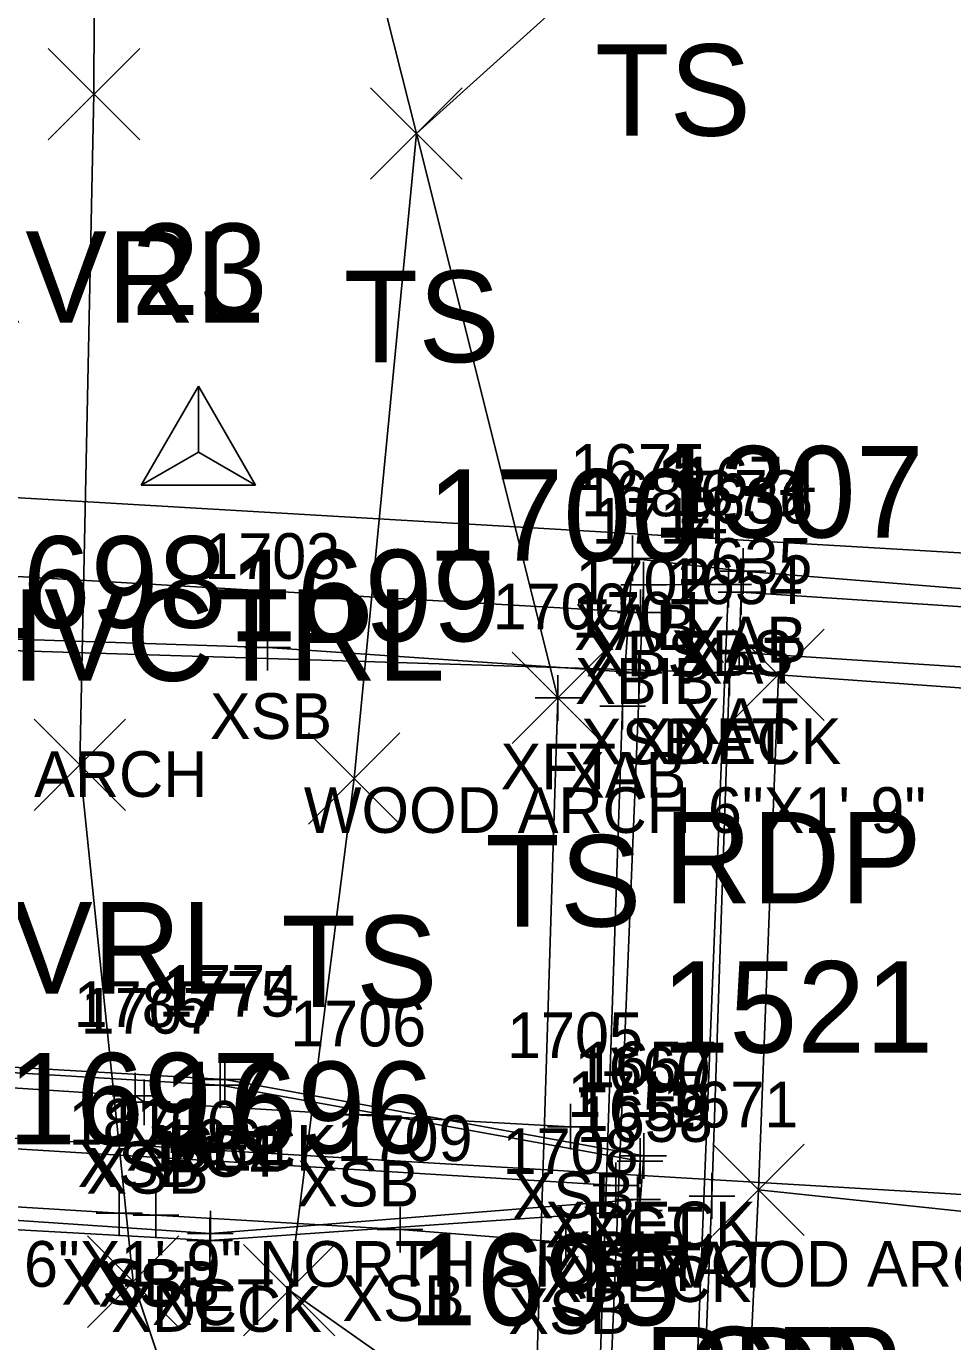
# Model space of a CAD drawing. Extents: x 1461855 to 1464118, y 556196 to 557441.
# Drawn here: x 1462316.88 to 1462337.15, y 556423.93 to 556452.7 of the extents above; entities that cross this region are included whole.
import ezdxf

# ---------------------------------------------------------------- set-up
doc = ezdxf.new("R2010")
doc.units = 0
for name, color, linetype in [('B_A', 7, 'Continuous'), ('B_C', 7, 'Continuous'), ('B_I', 7, 'Continuous'), ('B_TIC', 7, 'Continuous'), ('BB', 7, 'Continuous'), ('BDC', 7, 'Continuous'), ('BDEFAULT', 7, 'Continuous'), ('BELB', 7, 'Continuous'), ('BFT', 7, 'Continuous'), ('BSE', 7, 'Continuous'), ('BSUBM', 7, 'Continuous'), ('C_A', 7, 'Continuous'), ('C_I', 7, 'Continuous'), ('CPSM', 7, 'Continuous'), ('L_A', 7, 'Continuous'), ('L_I', 7, 'Continuous'), ('L_TIC', 7, 'Continuous'), ('LAWE', 7, 'Continuous'), ('LELB', 7, 'Continuous'), ('P_A', 7, 'Continuous'), ('P_I', 7, 'Continuous'), ('P_TIC', 7, 'Continuous'), ('PET', 7, 'Continuous'), ('PRC', 7, 'Continuous')]:
    doc.layers.add(name, color=color, linetype=linetype)

msp = doc.modelspace()

# ---------------------------------------------------------------- linework, layer by layer
at = {"layer": 'B_TIC'}
for p, q in [((1462330.146, 556441.062), (1462330.222, 556441.062)), ((1462332.564, 556440.786), (1462332.64, 556440.786)), ((1462330.385, 556440.485), (1462330.461, 556440.485)), ((1462332.245, 556440.493), (1462332.32, 556440.493)), ((1462332.519, 556440.327), (1462332.594, 556440.327)), ((1462332.519, 556440.327), (1462332.594, 556440.327)), ((1462330.317, 556439.882), (1462330.393, 556439.882)), ((1462322.161, 556439.115), (1462322.237, 556439.115)), ((1462332.474, 556439.006), (1462332.55, 556439.006)), ((1462330.284, 556438.56), (1462330.36, 556438.56)), ((1462332.264, 556438.564), (1462332.34, 556438.564)), ((1462332.264, 556438.564), (1462332.34, 556438.564)), ((1462328.514, 556438.012), (1462328.589, 556438.012)), ((1462329.926, 556437.83), (1462330.001, 556437.83)), ((1462329.926, 556437.83), (1462330.001, 556437.83)), ((1462321.123, 556429.542), (1462321.198, 556429.542)), ((1462321.223, 556429.671), (1462321.298, 556429.671)), ((1462319.266, 556429.313), (1462319.341, 556429.313)), ((1462319.459, 556429.171), (1462319.535, 556429.171)), ((1462324.069, 556428.892), (1462324.144, 556428.892)), ((1462328.785, 556428.634), (1462328.86, 556428.634)), ((1462330.311, 556427.885), (1462330.386, 556427.885)), ((1462330.391, 556427.996), (1462330.466, 556427.996)), ((1462330.391, 556427.996), (1462330.466, 556427.996)), ((1462329.782, 556427.349), (1462329.858, 556427.349)), ((1462330.257, 556427.044), (1462330.332, 556427.044)), ((1462330.257, 556427.044), (1462330.332, 556427.044)), ((1462331.883, 556427.118), (1462331.958, 556427.118)), ((1462318.913, 556426.742), (1462318.989, 556426.742)), ((1462319.716, 556426.698), (1462319.792, 556426.698)), ((1462330.296, 556426.802), (1462330.371, 556426.802)), ((1462320.91, 556426.297), (1462320.985, 556426.297)), ((1462325.06, 556426.385), (1462325.136, 556426.385)), ((1462320.896, 556426.149), (1462320.971, 556426.149)), ((1462328.688, 556426.103), (1462328.764, 556426.103))]:
    msp.add_line(p, q, dxfattribs=at)
for points in [[(1462330.143, 556440.562), (1462330.143, 556441.562)], [(1462332.561, 556440.286), (1462332.561, 556441.286)], [(1462329.643, 556441.062), (1462330.643, 556441.062)], [(1462330.382, 556439.985), (1462330.382, 556440.985)], [(1462332.241, 556439.993), (1462332.241, 556440.993)], [(1462332.061, 556440.786), (1462333.061, 556440.786)], [(1462332.515, 556439.827), (1462332.515, 556440.827)], [(1462332.515, 556439.827), (1462332.515, 556440.827)], [(1462329.882, 556440.485), (1462330.882, 556440.485)], [(1462330.314, 556439.382), (1462330.314, 556440.382)], [(1462331.741, 556440.493), (1462332.741, 556440.493)], [(1462332.015, 556440.327), (1462333.015, 556440.327)], [(1462332.015, 556440.327), (1462333.015, 556440.327)], [(1462329.814, 556439.882), (1462330.814, 556439.882)], [(1462322.158, 556438.615), (1462322.158, 556439.615)], [(1462332.471, 556438.506), (1462332.471, 556439.506)], [(1462321.658, 556439.115), (1462322.658, 556439.115)], [(1462330.281, 556438.06), (1462330.281, 556439.06)], [(1462331.971, 556439.006), (1462332.971, 556439.006)], [(1462332.261, 556438.064), (1462332.261, 556439.064)], [(1462332.261, 556438.064), (1462332.261, 556439.064)], [(1462328.51, 556437.512), (1462328.51, 556438.512)], [(1462329.781, 556438.56), (1462330.781, 556438.56)], [(1462331.761, 556438.564), (1462332.761, 556438.564)], [(1462331.761, 556438.564), (1462332.761, 556438.564)], [(1462329.923, 556437.33), (1462329.923, 556438.33)], [(1462329.923, 556437.33), (1462329.923, 556438.33)], [(1462328.01, 556438.012), (1462329.01, 556438.012)], [(1462329.423, 556437.83), (1462330.423, 556437.83)], [(1462329.423, 556437.83), (1462330.423, 556437.83)], [(1462321.119, 556429.042), (1462321.119, 556430.042)], [(1462321.219, 556429.171), (1462321.219, 556430.171)], [(1462319.262, 556428.813), (1462319.262, 556429.813)], [(1462319.456, 556428.671), (1462319.456, 556429.671)], [(1462320.619, 556429.542), (1462321.619, 556429.542)], [(1462320.719, 556429.671), (1462321.719, 556429.671)], [(1462318.762, 556429.313), (1462319.762, 556429.313)], [(1462318.956, 556429.171), (1462319.956, 556429.171)], [(1462324.065, 556428.392), (1462324.065, 556429.392)], [(1462323.565, 556428.892), (1462324.565, 556428.892)], [(1462328.781, 556428.134), (1462328.781, 556429.134)], [(1462328.281, 556428.634), (1462329.281, 556428.634)], [(1462330.307, 556427.385), (1462330.307, 556428.385)], [(1462330.387, 556427.496), (1462330.387, 556428.496)], [(1462330.387, 556427.496), (1462330.387, 556428.496)], [(1462329.779, 556426.849), (1462329.779, 556427.849)], [(1462329.807, 556427.885), (1462330.807, 556427.885)], [(1462329.887, 556427.996), (1462330.887, 556427.996)], [(1462329.887, 556427.996), (1462330.887, 556427.996)], [(1462330.253, 556426.544), (1462330.253, 556427.544)], [(1462330.253, 556426.544), (1462330.253, 556427.544)], [(1462331.879, 556426.618), (1462331.879, 556427.618)], [(1462318.91, 556426.242), (1462318.91, 556427.242)], [(1462319.713, 556426.198), (1462319.713, 556427.198)], [(1462329.279, 556427.349), (1462330.279, 556427.349)], [(1462330.292, 556426.302), (1462330.292, 556427.302)], [(1462325.057, 556425.885), (1462325.057, 556426.885)], [(1462329.753, 556427.044), (1462330.753, 556427.044)], [(1462329.753, 556427.044), (1462330.753, 556427.044)], [(1462331.379, 556427.118), (1462332.379, 556427.118)], [(1462318.41, 556426.742), (1462319.41, 556426.742)], [(1462319.213, 556426.698), (1462320.213, 556426.698)], [(1462320.892, 556425.649), (1462320.892, 556426.649)], [(1462320.906, 556425.797), (1462320.906, 556426.797)], [(1462328.685, 556425.603), (1462328.685, 556426.603)], [(1462329.792, 556426.802), (1462330.792, 556426.802)], [(1462320.406, 556426.297), (1462321.406, 556426.297)], [(1462324.557, 556426.385), (1462325.557, 556426.385)], [(1462320.392, 556426.149), (1462321.392, 556426.149)], [(1462328.185, 556426.103), (1462329.185, 556426.103)]]:
    msp.add_lwpolyline(points, dxfattribs=at)
at = {"layer": 'BB'}
for points in [[(1462330.314, 556439.882), (1462152.032, 556450.172)], [(1462330.281, 556438.56), (1462322.158, 556439.115), (1462315.056, 556439.347), (1462311.157, 556439.545), (1462298.612, 556440.288), (1462285.489, 556441.028), (1462275.964, 556441.553), (1462262.291, 556442.26), (1462250.561, 556442.934), (1462239.101, 556443.725), (1462221.451, 556445.028), (1462206.294, 556446.009), (1462196.428, 556446.584), (1462185.17, 556447.223), (1462170.563, 556447.948), (1462158.846, 556448.597), (1462153.063, 556449.174)], [(1462328.781, 556428.634), (1462324.065, 556428.892), (1462319.456, 556429.171), (1462319.262, 556429.313), (1462304.716, 556430.256), (1462292.982, 556430.953), (1462284.287, 556431.363), (1462273.947, 556431.84), (1462261.623, 556432.561), (1462248.124, 556433.552), (1462226.107, 556434.532), (1462213.355, 556435.513), (1462200.264, 556436.133), (1462186.601, 556437.408), (1462174.891, 556438.04), (1462163.053, 556438.684), (1462157.864, 556438.972), (1462151.418, 556439.478)], [(1462329.779, 556427.349), (1462151.293, 556438.257)], [(1462328.685, 556426.103), (1462325.057, 556426.385), (1462319.713, 556426.698), (1462318.91, 556426.742), (1462308.703, 556427.372), (1462297.87, 556428.062), (1462287.86, 556428.625), (1462279.228, 556429.453), (1462266.621, 556430.191), (1462257.639, 556430.745), (1462248.392, 556431.143), (1462238.993, 556431.689), (1462230.236, 556432.512), (1462221.1, 556433.4), (1462212.022, 556433.761), (1462203.22, 556433.862), (1462192.615, 556434.352), (1462181.798, 556435.051), (1462171.497, 556435.694), (1462163.387, 556436.205), (1462158.362, 556436.371), (1462151.163, 556436.853)]]:
    msp.add_lwpolyline(points, dxfattribs=at)
at = {"layer": 'BDC'}
for points in [[(1462330.253, 556427.044), (1462330.307, 556427.885), (1462321.119, 556429.542), (1462284.961, 556431.731), (1462249.264, 556433.812), (1462199.694, 556436.845), (1462158.901, 556439.284), (1462149.578, 556438.742), (1462149.473, 556437.83)], [(1462330.253, 556427.044), (1462320.906, 556426.297), (1462302.96, 556427.514), (1462266.959, 556429.497), (1462221.647, 556432.248), (1462185.847, 556434.519), (1462158.743, 556436.243), (1462149.473, 556437.83)]]:
    msp.add_lwpolyline(points, dxfattribs=at)
at = {"layer": 'BDEFAULT'}
for points in [[(1462340.791, 556440.982), (1462140.486, 556452.697)], [(1462339.926, 556427), (1462139.852, 556438.871)]]:
    msp.add_lwpolyline(points, dxfattribs=at)
at = {"layer": 'BELB'}
for points in [[(1462332.261, 556438.564), (1462306.157, 556439.369), (1462267.585, 556441.59), (1462231.402, 556443.714), (1462195.311, 556445.79), (1462174.59, 556446.765), (1462149.769, 556449.202)], [(1462330.387, 556427.996), (1462321.219, 556429.671), (1462285.084, 556431.77), (1462249.268, 556434.079), (1462199.778, 556436.979), (1462159.012, 556439.444), (1462149.101, 556439.166)], [(1462330.387, 556427.996), (1462330.292, 556426.802), (1462320.892, 556426.149), (1462302.888, 556427.151), (1462266.996, 556429.395), (1462221.723, 556432.192), (1462185.76, 556434.369), (1462158.715, 556435.82), (1462149.068, 556437.555)]]:
    msp.add_lwpolyline(points, dxfattribs=at)
at = {"layer": 'BFT'}
msp.add_lwpolyline([(1462337.92, 556412.531), (1462327.65, 556413.131), (1462327.984, 556421.294), (1462328.51, 556438.012)], dxfattribs=at)
at = {"layer": 'BSE'}
msp.add_lwpolyline([(1462331.215, 556414.888), (1462332.241, 556440.493), (1462330.382, 556440.485), (1462329.333, 556415.068)], dxfattribs=at)
at = {"layer": 'BSUBM'}
for points in [[(1462348.344, 556437.43), (1462348.345, 556439.714), (1462343.406, 556439.915), (1462332.561, 556440.786), (1462330.143, 556441.062), (1462329.923, 556437.83)], [(1462348.292, 556439.283), (1462348.199, 556437.986), (1462332.471, 556439.006), (1462332.515, 556440.327)], [(1462348.292, 556439.283), (1462332.515, 556440.327)], [(1462332.261, 556438.564), (1462331.879, 556427.118), (1462331.467, 556416.791)], [(1462332.261, 556438.564), (1462333.332, 556438.519)], [(1462355.096, 556401.904), (1462355.207, 556400.461), (1462344.337, 556401.257), (1462337.254, 556401.642), (1462337.928, 556412.351), (1462337.92, 556412.531), (1462337.978, 556414.176), (1462329.144, 556414.883), (1462329.923, 556437.83)]]:
    msp.add_lwpolyline(points, dxfattribs=at)
at = {"layer": 'CPSM'}
for p, q in [((1462319.395, 556442.665), (1462320.645, 556444.83)), ((1462321.895, 556442.665), (1462320.645, 556444.83)), ((1462320.645, 556443.386), (1462320.645, 556444.83)), ((1462319.395, 556442.665), (1462320.645, 556443.386)), ((1462320.645, 556443.386), (1462320.645, 556443.386)), ((1462320.645, 556443.386), (1462321.895, 556442.665)), ((1462319.395, 556442.665), (1462321.895, 556442.665))]:
    msp.add_line(p, q, dxfattribs=at)
at = {"layer": 'L_TIC'}
for points in [[(1462317.359, 556450.215), (1462319.359, 556452.215)], [(1462319.359, 556450.215), (1462317.359, 556452.215)], [(1462324.412, 556449.354), (1462326.412, 556451.354)], [(1462326.412, 556449.354), (1462324.412, 556451.354)], [(1462324.412, 556449.354), (1462326.412, 556451.354)], [(1462326.412, 556449.354), (1462324.412, 556451.354)], [(1462327.51, 556437.012), (1462329.51, 556439.012)], [(1462329.51, 556437.012), (1462327.51, 556439.012)], [(1462317.05, 556435.547), (1462319.05, 556437.547)], [(1462319.05, 556435.547), (1462317.05, 556437.547)], [(1462323.05, 556435.251), (1462325.05, 556437.251)], [(1462325.05, 556435.251), (1462323.05, 556437.251)], [(1462318.217, 556424.247), (1462320.217, 556426.247)], [(1462320.217, 556424.247), (1462318.217, 556426.247)], [(1462321.63, 556424.058), (1462323.63, 556426.058)], [(1462323.63, 556424.058), (1462321.63, 556426.058)]]:
    msp.add_lwpolyline(points, dxfattribs=at)
at = {"layer": 'LAWE'}
msp.add_lwpolyline([(1462349.416, 556312.261), (1462347.875, 556323.015), (1462343.781, 556341.464), (1462337.181, 556366.3), (1462336.388, 556385.542), (1462332.388, 556400.161), (1462328.247, 556406.014), (1462322.28, 556416.088), (1462319.217, 556425.247), (1462318.05, 556436.547), (1462318.359, 556451.215), (1462318.431, 556468.892), (1462315.755, 556484.128), (1462311.368, 556498.702), (1462302.601, 556511.598)], dxfattribs=at)
at = {"layer": 'LELB'}
for points in [[(1462328.51, 556438.012), (1462325.412, 556450.354), (1462330.906, 556455.307), (1462333.204, 556463.44)], [(1462327.984, 556421.294), (1462322.63, 556425.058), (1462324.05, 556436.251), (1462325.412, 556450.354), (1462323.106, 556459.504)]]:
    msp.add_lwpolyline(points, dxfattribs=at)
at = {"layer": 'P_TIC'}
for points in [[(1462332.332, 556437.519), (1462334.332, 556439.519)], [(1462334.332, 556437.519), (1462332.332, 556439.519)], [(1462331.897, 556426.255), (1462333.897, 556428.255)], [(1462333.897, 556426.255), (1462331.897, 556428.255)], [(1462331.897, 556426.255), (1462333.897, 556428.255)], [(1462333.897, 556426.255), (1462331.897, 556428.255)], [(1462331.897, 556426.255), (1462333.897, 556428.255)], [(1462333.897, 556426.255), (1462331.897, 556428.255)]]:
    msp.add_lwpolyline(points, dxfattribs=at)
at = {"layer": 'PET'}
for points in [[(1462655.573, 556260.334), (1462622.289, 556278.336), (1462596.053, 556293.114), (1462579.477, 556302.483), (1462555.029, 556317.387), (1462538.385, 556329.047), (1462522.591, 556339.778), (1462499.494, 556355.958), (1462479.912, 556370.2), (1462462.39, 556383.081), (1462450.002, 556394.495), (1462423.074, 556412.09), (1462414.08, 556417.651), (1462394.926, 556425.921), (1462382.478, 556434.453), (1462359.05, 556435.705), (1462354.933, 556436.398), (1462348.344, 556437.43), (1462333.332, 556438.519), (1462332.897, 556427.255)], [(1462646.261, 556240.882), (1462638.389, 556245.283), (1462613.436, 556258.883), (1462582.207, 556275.535), (1462550.048, 556294.224), (1462512.203, 556320.439), (1462479.049, 556344.066), (1462460.801, 556357.543), (1462433.624, 556376.173), (1462410.333, 556391.481), (1462383.132, 556406.104), (1462371.427, 556410.466), (1462364.338, 556412.928), (1462357.609, 556414.668), (1462347.764, 556416.005), (1462332.395, 556416.613), (1462332.897, 556427.255)]]:
    msp.add_lwpolyline(points, dxfattribs=at)
at = {"layer": 'PRC'}
msp.add_lwpolyline([(1462651.545, 556250.528), (1462619.539, 556268.242), (1462587.25, 556285.553), (1462556.863, 556302.792), (1462518.104, 556329.046), (1462484.165, 556354), (1462438.085, 556386.501), (1462416.231, 556401.265), (1462387.084, 556415.754), (1462366.36, 556422.799), (1462356.922, 556424.508), (1462339.709, 556426.535), (1462332.897, 556427.255)], dxfattribs=at)

# ---------------------------------------------------------------- texts
at = {"layer": 'B_A'}
for s, p in [('XAB', (1462328.863, 556439.062)), ('XAB', (1462331.281, 556438.786)), ('XBS', (1462329.122, 556438.485)), ('XBS', (1462330.982, 556438.493)), ('XAT', (1462331.22, 556438.327)), ('XAT', (1462331.22, 556438.327)), ('XBIB', (1462328.885, 556437.882)), ('XSB', (1462320.894, 556437.115)), ('XAT', (1462331.175, 556437.006)), ('XSB', (1462329.017, 556436.56)), ('XDECK', (1462330.103, 556436.564)), ('XAT', (1462330.965, 556436.564)), ('XFT', (1462327.254, 556436.012)), ('XAB', (1462328.643, 556435.83)), ('XAB', (1462328.643, 556435.83)), ('XDECK', (1462319.062, 556427.671)), ('XSB', (1462317.999, 556427.313)), ('XCT', (1462319.84, 556427.542)), ('XSB', (1462318.192, 556427.171)), ('XSB', (1462322.801, 556426.892)), ('XSB', (1462327.517, 556426.634)), ('XDECK', (1462328.23, 556425.996)), ('XDECK', (1462328.23, 556425.996)), ('XCT', (1462329.028, 556425.885)), ('XBIB', (1462328.35, 556425.349)), ('XCT', (1462328.974, 556425.044)), ('XCT', (1462328.974, 556425.044)), ('XAT', (1462330.584, 556425.118)), ('XSB', (1462317.646, 556424.742)), ('XSB', (1462318.449, 556424.698)), ('XDECK', (1462328.135, 556424.802)), ('XDECK', (1462318.735, 556424.149)), ('XCT', (1462319.627, 556424.297)), ('XSB', (1462323.793, 556424.385)), ('XSB', (1462327.421, 556424.103))]:
    msp.add_text(s, height=1, dxfattribs=at).set_placement(p)
at = {"layer": 'B_C'}
for s, p in [('SOUTH SIDE ARCH', (1462308.505, 556435.847)), ('WOOD ARCH 6"X1\'-9"', (1462322.95, 556435.06)), ('6"X1\'-9" NORTH SIDE WOOD ARCH', (1462316.828, 556425.134))]:
    msp.add_text(s, height=1, dxfattribs=at).set_placement(p)
at = {"layer": 'B_I'}
for s, p in [('1675', (1462328.773, 556442.562)), ('1674', (1462331.191, 556442.286)), ('1685', (1462329.012, 556441.985)), ('1673', (1462330.871, 556441.993)), ('1636', (1462331.118, 556441.827)), ('1636', (1462331.118, 556441.827)), ('1714', (1462329.251, 556441.382)), ('1703', (1462320.772, 556440.615)), ('1635', (1462331.101, 556440.506)), ('1702', (1462328.895, 556440.06)), ('1654', (1462330.891, 556440.064)), ('1654', (1462330.891, 556440.064)), ('1700', (1462327.081, 556439.512)), ('1701', (1462328.82, 556439.33)), ('1701', (1462328.82, 556439.33)), ('1775', (1462319.773, 556431.042)), ('1774', (1462319.873, 556431.171)), ('1785', (1462317.916, 556430.813)), ('1707', (1462318.07, 556430.671)), ('1706', (1462322.652, 556430.392)), ('1705', (1462327.395, 556430.134)), ('1660', (1462328.87, 556429.385)), ('1657', (1462329.017, 556429.496)), ('1657', (1462329.017, 556429.496)), ('1715', (1462328.716, 556428.849)), ('1659', (1462328.879, 556428.544)), ('1659', (1462328.879, 556428.544)), ('1671', (1462330.793, 556428.618)), ('1810', (1462317.803, 556428.242)), ('1710', (1462318.606, 556428.198)), ('1658', (1462328.922, 556428.302)), ('1709', (1462323.667, 556427.885)), ('1662', (1462319.498, 556427.649)), ('1661', (1462319.796, 556427.797)), ('1708', (1462327.299, 556427.603))]:
    msp.add_text(s, height=1, dxfattribs=at).set_placement(p)
at = {"layer": 'C_A'}
msp.add_text('HVCTRL', height=2, dxfattribs=at).set_placement((1462315.338, 556438.386))
at = {"layer": 'C_I'}
msp.add_text('23', height=2, dxfattribs=at).set_placement((1462319.181, 556446.386))
at = {"layer": 'L_A'}
for s, p in [('TS', (1462329.316, 556450.307)), ('RVRL', (1462314.926, 556446.215)), ('TS', (1462323.821, 556445.354)), ('TS', (1462323.821, 556445.354)), ('TS', (1462326.92, 556433.012)), ('RVRL', (1462314.617, 556431.547)), ('TS', (1462322.459, 556431.251))]:
    msp.add_text(s, height=2, dxfattribs=at).set_placement(p)
at = {"layer": 'L_I'}
for s, p in [('1700', (1462325.652, 556441.012)), ('1698', (1462315.31, 556439.547)), ('1699', (1462321.302, 556439.251)), ('1697', (1462316.477, 556428.247)), ('1696', (1462319.835, 556428.058)), ('1695', (1462325.243, 556424.294))]:
    msp.add_text(s, height=2, dxfattribs=at).set_placement(p)
at = {"layer": 'P_A'}
for s, p in [('RDP', (1462330.821, 556433.519)), ('CR', (1462331.33, 556422.255)), ('RDP', (1462330.385, 556422.255)), ('RDP', (1462330.385, 556422.255))]:
    msp.add_text(s, height=2, dxfattribs=at).set_placement(p)
at = {"layer": 'P_I'}
for s, p in [('1307', (1462330.561, 556441.519)), ('1521', (1462330.771, 556430.255)), ('1521', (1462330.771, 556430.255)), ('1521', (1462330.771, 556430.255))]:
    msp.add_text(s, height=2, dxfattribs=at).set_placement(p)

doc.saveas('drawing.dxf')
